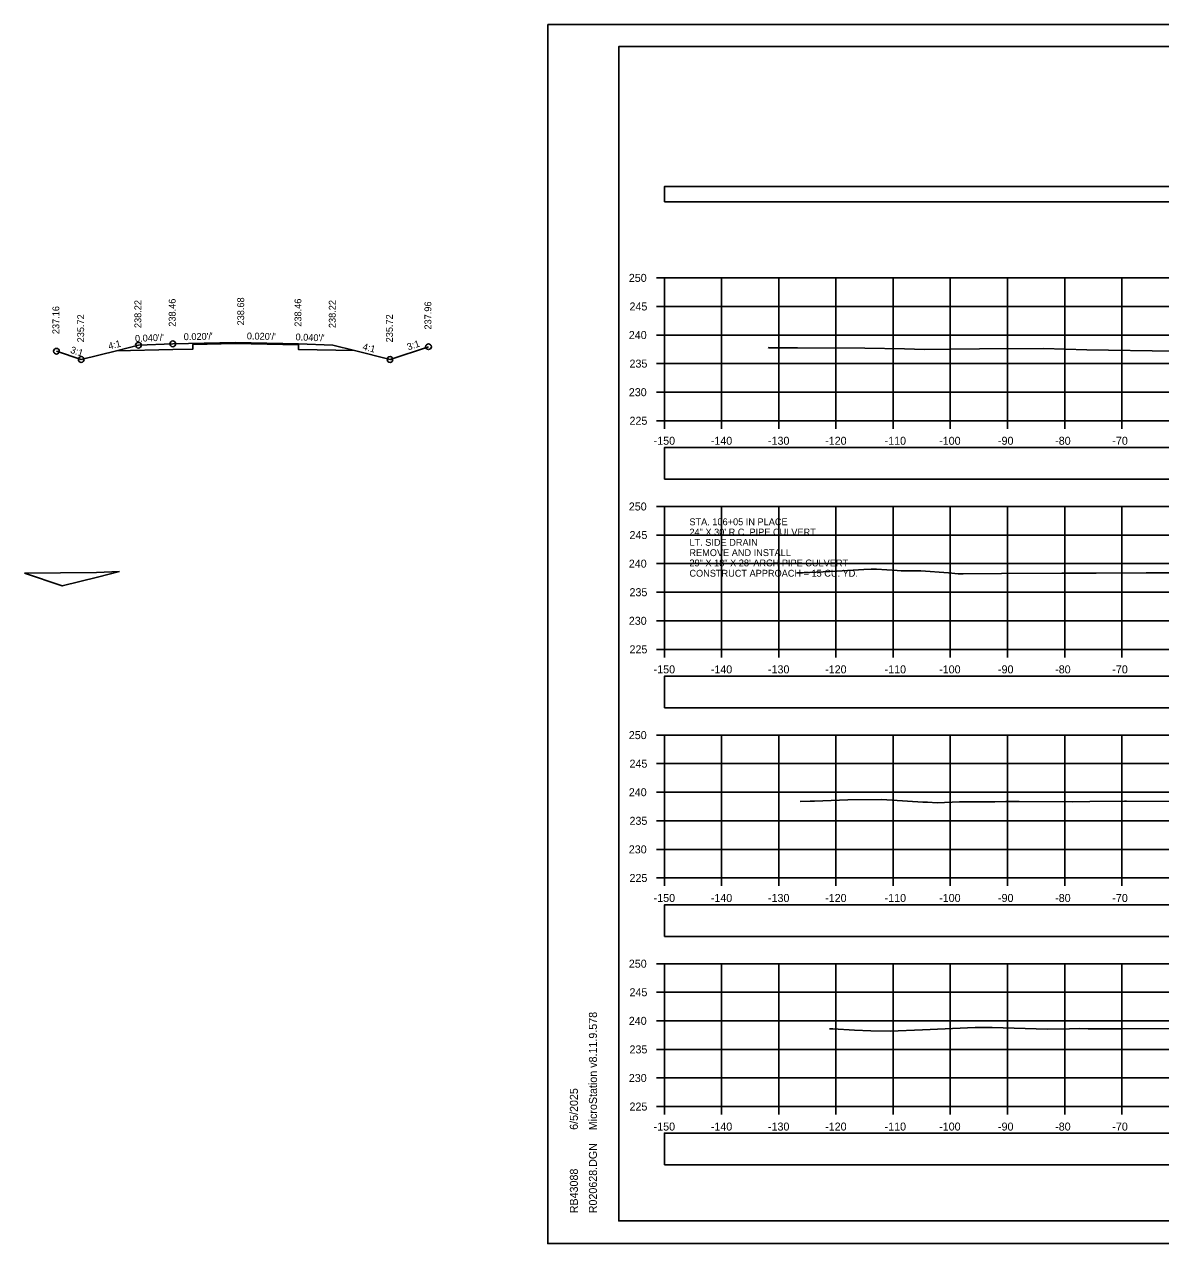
# Model space of a CAD drawing. Extents: x 1369627 to 1374022, y 380035 to 398173.
# Drawn here: x 1369917.3 to 1370116, y 380461.5 to 380674.9 of the extents above; entities that cross this region are included whole.
import ezdxf

# ---------------------------------------------------------------- set-up
doc = ezdxf.new("R2010")
doc.units = 0
for name, color, linetype in [('Default', 7, 'Continuous'), ('R_Alt Surface', 7, 'Continuous'), ('R_Axis', 7, 'Continuous'), ('R_Axis Annot', 7, 'Continuous'), ('R_Border', 7, 'Continuous'), ('R_Drive', 7, 'Continuous'), ('R_Exist Surface', 7, 'Continuous'), ('R_Fin Surface', 7, 'Continuous'), ('R_Grid', 7, 'Continuous'), ('R_No Plot', 7, 'Continuous'), ('R_Water', 7, 'Continuous'), ('R_Xsect Elev', 7, 'Continuous'), ('R_Xsect Slope', 7, 'Continuous')]:
    doc.layers.add(name, color=color, linetype=linetype)

msp = doc.modelspace()

# ---------------------------------------------------------------- linework, layer by layer
at = {"layer": 'Default'}
for points in [[(1370029.24, 380643.81), (1370329.24, 380643.81), (1370329.24, 380646.52), (1370029.24, 380646.52)], [(1370029.24, 380595.32), (1370329.24, 380595.32), (1370329.24, 380600.85), (1370029.24, 380600.85)], [(1370029.24, 380555.31), (1370329.24, 380555.31), (1370329.24, 380560.83), (1370029.24, 380560.83)], [(1370029.24, 380515.3), (1370329.24, 380515.3), (1370329.24, 380520.82), (1370029.24, 380520.82)], [(1370029.24, 380475.36), (1370329.24, 380475.36), (1370329.24, 380480.88), (1370029.24, 380480.88)]]:
    msp.add_lwpolyline(points, close=True, dxfattribs=at)
at = {"layer": 'R_Alt Surface'}
msp.add_lwpolyline([(1369933.41, 380617.79), (1369943.24, 380617.99), (1369946.77, 380618.06), (1369946.77, 380618.89), (1369954.24, 380619.04), (1369965.24, 380618.82), (1369965.24, 380617.99), (1369965.24, 380617.99), (1369975.05, 380617.8)], dxfattribs=at)
at = {"layer": 'R_Axis'}
for p, q in [((1370027.84, 380630.53), (1370029.24, 380630.53)), ((1370029.24, 380605.53), (1370029.24, 380630.53)), ((1370027.84, 380625.53), (1370029.24, 380625.53)), ((1370027.84, 380620.53), (1370029.24, 380620.53)), ((1370027.84, 380615.53), (1370029.24, 380615.53)), ((1370027.84, 380610.53), (1370029.24, 380610.53)), ((1370027.84, 380605.53), (1370029.24, 380605.53)), ((1370029.24, 380605.53), (1370329.24, 380605.53)), ((1370029.24, 380604.13), (1370029.24, 380605.53)), ((1370039.24, 380604.13), (1370039.24, 380605.53)), ((1370049.24, 380604.13), (1370049.24, 380605.53)), ((1370059.24, 380604.13), (1370059.24, 380605.53)), ((1370069.24, 380604.13), (1370069.24, 380605.53)), ((1370079.24, 380604.13), (1370079.24, 380605.53)), ((1370089.24, 380604.13), (1370089.24, 380605.53)), ((1370099.24, 380604.13), (1370099.24, 380605.53)), ((1370109.24, 380604.13), (1370109.24, 380605.53)), ((1370027.84, 380590.53), (1370029.24, 380590.53)), ((1370029.24, 380565.53), (1370029.24, 380590.53)), ((1370027.84, 380585.53), (1370029.24, 380585.53)), ((1370027.84, 380580.53), (1370029.24, 380580.53)), ((1370027.84, 380575.53), (1370029.24, 380575.53)), ((1370027.84, 380570.53), (1370029.24, 380570.53)), ((1370027.84, 380565.53), (1370029.24, 380565.53)), ((1370029.24, 380565.53), (1370329.24, 380565.53)), ((1370029.24, 380564.13), (1370029.24, 380565.53)), ((1370039.24, 380564.13), (1370039.24, 380565.53)), ((1370049.24, 380564.13), (1370049.24, 380565.53)), ((1370059.24, 380564.13), (1370059.24, 380565.53)), ((1370069.24, 380564.13), (1370069.24, 380565.53)), ((1370079.24, 380564.13), (1370079.24, 380565.53)), ((1370089.24, 380564.13), (1370089.24, 380565.53)), ((1370099.24, 380564.13), (1370099.24, 380565.53)), ((1370109.24, 380564.13), (1370109.24, 380565.53)), ((1370027.84, 380550.53), (1370029.24, 380550.53)), ((1370029.24, 380525.53), (1370029.24, 380550.53)), ((1370027.84, 380545.53), (1370029.24, 380545.53)), ((1370027.84, 380540.53), (1370029.24, 380540.53)), ((1370027.84, 380535.53), (1370029.24, 380535.53)), ((1370027.84, 380530.53), (1370029.24, 380530.53)), ((1370027.84, 380525.53), (1370029.24, 380525.53)), ((1370029.24, 380525.53), (1370329.24, 380525.53)), ((1370029.24, 380524.13), (1370029.24, 380525.53)), ((1370039.24, 380524.13), (1370039.24, 380525.53)), ((1370049.24, 380524.13), (1370049.24, 380525.53)), ((1370059.24, 380524.13), (1370059.24, 380525.53)), ((1370069.24, 380524.13), (1370069.24, 380525.53)), ((1370079.24, 380524.13), (1370079.24, 380525.53)), ((1370089.24, 380524.13), (1370089.24, 380525.53)), ((1370099.24, 380524.13), (1370099.24, 380525.53)), ((1370109.24, 380524.13), (1370109.24, 380525.53)), ((1370027.84, 380510.53), (1370029.24, 380510.53)), ((1370029.24, 380485.53), (1370029.24, 380510.53)), ((1370027.84, 380505.53), (1370029.24, 380505.53)), ((1370027.84, 380500.53), (1370029.24, 380500.53)), ((1370027.84, 380495.53), (1370029.24, 380495.53)), ((1370027.84, 380490.53), (1370029.24, 380490.53)), ((1370027.84, 380485.53), (1370029.24, 380485.53)), ((1370029.24, 380485.53), (1370329.24, 380485.53)), ((1370029.24, 380484.13), (1370029.24, 380485.53)), ((1370039.24, 380484.13), (1370039.24, 380485.53)), ((1370049.24, 380484.13), (1370049.24, 380485.53)), ((1370059.24, 380484.13), (1370059.24, 380485.53)), ((1370069.24, 380484.13), (1370069.24, 380485.53)), ((1370079.24, 380484.13), (1370079.24, 380485.53)), ((1370089.24, 380484.13), (1370089.24, 380485.53)), ((1370099.24, 380484.13), (1370099.24, 380485.53)), ((1370109.24, 380484.13), (1370109.24, 380485.53))]:
    msp.add_line(p, q, dxfattribs=at)
at = {"layer": 'R_Border'}
for p, q in [((1370021.24, 380670.99), (1370337.42, 380670.99)), ((1370021.24, 380465.53), (1370021.24, 380670.99)), ((1370021.24, 380465.53), (1370021.24, 380465.53)), ((1370337.42, 380465.53), (1370021.24, 380465.53))]:
    msp.add_line(p, q, dxfattribs=at)
at = {"layer": 'R_Drive'}
for points in [[(1369933.93, 380579.14), (1369929.93, 380578.98), (1369917.29, 380578.85)], [(1369917.29, 380578.85), (1369923.92, 380576.64), (1369930.1, 380578.18), (1369933.93, 380579.14)]]:
    msp.add_lwpolyline(points, dxfattribs=at)
at = {"layer": 'R_Exist Surface'}
for points in [[(1370047.39, 380618.34), (1370047.53, 380618.32), (1370049.26, 380618.29), (1370052.52, 380618.28), (1370064.27, 380618.21), (1370071.22, 380618.11), (1370074.71, 380618.01), (1370079.32, 380618.07), (1370084.33, 380618.12), (1370095.55, 380618.15), (1370103.11, 380617.96), (1370118.36, 380617.72)], [(1370052.42, 380578.91), (1370053.37, 380578.94), (1370059.42, 380579.2), (1370064.12, 380579.49), (1370065.41, 380579.54), (1370066.3, 380579.55), (1370069.95, 380579.34), (1370070.65, 380579.29), (1370074.09, 380579.29), (1370078.92, 380578.94), (1370080.6, 380578.77), (1370081.48, 380578.74), (1370088.22, 380578.79), (1370098.77, 380578.85), (1370101.79, 380578.85), (1370103.4, 380578.85), (1370104.77, 380578.87), (1370113.5, 380578.93), (1370121.1, 380578.91)], [(1370052.98, 380538.93), (1370054.7, 380538.98), (1370054.96, 380538.97), (1370055.14, 380538.95), (1370055.47, 380538.98), (1370061.33, 380539.2), (1370067.2, 380539.28), (1370069.05, 380539.17), (1370074.45, 380538.8), (1370075.25, 380538.8), (1370076.92, 380538.68), (1370080.84, 380538.86), (1370087.04, 380538.87), (1370088.97, 380538.89), (1370091.28, 380538.9), (1370100.65, 380538.88), (1370103.63, 380538.89), (1370109.71, 380538.96), (1370109.89, 380538.97), (1370110.05, 380538.97), (1370124.1, 380538.93)], [(1370058.1, 380499.12), (1370058.68, 380499.14), (1370062.48, 380498.89), (1370065.31, 380498.76), (1370068.69, 380498.73), (1370074.4, 380498.98), (1370083.61, 380499.35), (1370085.17, 380499.38), (1370086.58, 380499.35), (1370096.17, 380499.08), (1370100.07, 380499.11), (1370101.81, 380499.21), (1370103.37, 380499.15), (1370109.18, 380499.16), (1370126.96, 380499.23)]]:
    msp.add_lwpolyline(points, dxfattribs=at)
at = {"layer": 'R_Fin Surface'}
msp.add_lwpolyline([(1369922.9, 380617.69), (1369927.24, 380616.25), (1369933.41, 380617.79), (1369937.24, 380618.75), (1369943.24, 380618.99), (1369954.24, 380619.21), (1369965.24, 380618.99), (1369971.24, 380618.75), (1369975.05, 380617.8), (1369981.24, 380616.25), (1369987.97, 380618.49)], dxfattribs=at)
at = {"layer": 'R_Grid'}
for p, q in [((1370029.24, 380630.53), (1370329.24, 380630.53)), ((1370029.24, 380605.53), (1370029.24, 380630.53)), ((1370039.24, 380605.53), (1370039.24, 380630.53)), ((1370049.24, 380605.53), (1370049.24, 380630.53)), ((1370059.24, 380605.53), (1370059.24, 380630.53)), ((1370069.24, 380605.53), (1370069.24, 380630.53)), ((1370079.24, 380605.53), (1370079.24, 380630.53)), ((1370089.24, 380605.53), (1370089.24, 380630.53)), ((1370099.24, 380605.53), (1370099.24, 380630.53)), ((1370109.24, 380605.53), (1370109.24, 380630.53)), ((1370029.24, 380625.53), (1370329.24, 380625.53)), ((1370029.24, 380620.53), (1370329.24, 380620.53)), ((1370029.24, 380615.53), (1370329.24, 380615.53)), ((1370029.24, 380610.53), (1370329.24, 380610.53)), ((1370029.24, 380605.53), (1370329.24, 380605.53)), ((1370029.24, 380590.53), (1370329.24, 380590.53)), ((1370029.24, 380565.53), (1370029.24, 380590.53)), ((1370039.24, 380565.53), (1370039.24, 380590.53)), ((1370049.24, 380565.53), (1370049.24, 380590.53)), ((1370059.24, 380565.53), (1370059.24, 380590.53)), ((1370069.24, 380565.53), (1370069.24, 380590.53)), ((1370079.24, 380565.53), (1370079.24, 380590.53)), ((1370089.24, 380565.53), (1370089.24, 380590.53)), ((1370099.24, 380565.53), (1370099.24, 380590.53)), ((1370109.24, 380565.53), (1370109.24, 380590.53)), ((1370029.24, 380585.53), (1370329.24, 380585.53)), ((1370029.24, 380580.53), (1370329.24, 380580.53)), ((1370029.24, 380575.53), (1370329.24, 380575.53)), ((1370029.24, 380570.53), (1370329.24, 380570.53)), ((1370029.24, 380565.53), (1370329.24, 380565.53)), ((1370029.24, 380550.53), (1370329.24, 380550.53)), ((1370029.24, 380525.53), (1370029.24, 380550.53)), ((1370039.24, 380525.53), (1370039.24, 380550.53)), ((1370049.24, 380525.53), (1370049.24, 380550.53)), ((1370059.24, 380525.53), (1370059.24, 380550.53)), ((1370069.24, 380525.53), (1370069.24, 380550.53)), ((1370079.24, 380525.53), (1370079.24, 380550.53)), ((1370089.24, 380525.53), (1370089.24, 380550.53)), ((1370099.24, 380525.53), (1370099.24, 380550.53)), ((1370109.24, 380525.53), (1370109.24, 380550.53)), ((1370029.24, 380545.53), (1370329.24, 380545.53)), ((1370029.24, 380540.53), (1370329.24, 380540.53)), ((1370029.24, 380535.53), (1370329.24, 380535.53)), ((1370029.24, 380530.53), (1370329.24, 380530.53)), ((1370029.24, 380525.53), (1370329.24, 380525.53)), ((1370029.24, 380510.53), (1370329.24, 380510.53)), ((1370029.24, 380485.53), (1370029.24, 380510.53)), ((1370039.24, 380485.53), (1370039.24, 380510.53)), ((1370049.24, 380485.53), (1370049.24, 380510.53)), ((1370059.24, 380485.53), (1370059.24, 380510.53)), ((1370069.24, 380485.53), (1370069.24, 380510.53)), ((1370079.24, 380485.53), (1370079.24, 380510.53)), ((1370089.24, 380485.53), (1370089.24, 380510.53)), ((1370099.24, 380485.53), (1370099.24, 380510.53)), ((1370109.24, 380485.53), (1370109.24, 380510.53)), ((1370029.24, 380505.53), (1370329.24, 380505.53)), ((1370029.24, 380500.53), (1370329.24, 380500.53)), ((1370029.24, 380495.53), (1370329.24, 380495.53)), ((1370029.24, 380490.53), (1370329.24, 380490.53)), ((1370029.24, 380485.53), (1370329.24, 380485.53))]:
    msp.add_line(p, q, dxfattribs=at)
at = {"layer": 'R_No Plot'}
for p, q in [((1370008.84, 380674.89), (1370342.17, 380674.89)), ((1370008.84, 380461.55), (1370342.17, 380461.55))]:
    msp.add_line(p, q, dxfattribs=at)
for points in [[(1370008.83, 380674.89), (1370342.17, 380674.89), (1370342.17, 380461.55), (1370008.83, 380461.55)], [(1370255.16, 380670.99), (1370274.78, 380670.99), (1370274.78, 380661.11), (1370290.89, 380661.11), (1370314.09, 380661.11), (1370314.09, 380628.44), (1370337.3, 380628.44), (1370337.42, 380465.53), (1370021.24, 380465.53), (1370021.24, 380670.99)]]:
    msp.add_lwpolyline(points, close=True, dxfattribs=at)
for centre in [(1369922.9, 380617.69), (1369937.24, 380618.75), (1369943.24, 380618.99), (1369987.97, 380618.49), (1369927.24, 380616.25), (1369981.24, 380616.25)]:
    msp.add_circle(centre, 0.5, dxfattribs=at)

# ---------------------------------------------------------------- texts
at = {"layer": 'R_Axis Annot'}
for s, p in [('250', (1370023.01, 380629.83)), ('245', (1370023.13, 380624.83)), ('240', (1370023.01, 380619.83)), ('235', (1370023.13, 380614.83)), ('230', (1370023.01, 380609.83)), ('225', (1370023.13, 380604.83)), ('-150', (1370027.35, 380601.33)), ('-140', (1370037.35, 380601.33)), ('-130', (1370047.35, 380601.33)), ('-120', (1370057.35, 380601.33)), ('-110', (1370067.75, 380601.33)), ('-100', (1370077.29, 380601.33)), ('-90', (1370087.58, 380601.33)), ('-80', (1370097.58, 380601.33)), ('-70', (1370107.58, 380601.33)), ('250', (1370023.01, 380589.83)), ('245', (1370023.13, 380584.83)), ('240', (1370023.01, 380579.83)), ('235', (1370023.13, 380574.83)), ('230', (1370023.01, 380569.83)), ('225', (1370023.13, 380564.83)), ('-150', (1370027.35, 380561.33)), ('-140', (1370037.35, 380561.33)), ('-130', (1370047.35, 380561.33)), ('-120', (1370057.35, 380561.33)), ('-110', (1370067.75, 380561.33)), ('-100', (1370077.29, 380561.33)), ('-90', (1370087.58, 380561.33)), ('-80', (1370097.58, 380561.33)), ('-70', (1370107.58, 380561.33)), ('250', (1370023.01, 380549.83)), ('245', (1370023.13, 380544.83)), ('240', (1370023.01, 380539.83)), ('235', (1370023.13, 380534.83)), ('230', (1370023.01, 380529.83)), ('225', (1370023.13, 380524.83)), ('-150', (1370027.35, 380521.33)), ('-140', (1370037.35, 380521.33)), ('-130', (1370047.35, 380521.33)), ('-120', (1370057.35, 380521.33)), ('-110', (1370067.75, 380521.33)), ('-100', (1370077.29, 380521.33)), ('-90', (1370087.58, 380521.33)), ('-80', (1370097.58, 380521.33)), ('-70', (1370107.58, 380521.33)), ('250', (1370023.01, 380509.83)), ('245', (1370023.13, 380504.83)), ('240', (1370023.01, 380499.83)), ('235', (1370023.13, 380494.83)), ('230', (1370023.01, 380489.83)), ('225', (1370023.13, 380484.83)), ('-150', (1370027.35, 380481.33)), ('-140', (1370037.35, 380481.33)), ('-130', (1370047.35, 380481.33)), ('-120', (1370057.35, 380481.33)), ('-110', (1370067.75, 380481.33)), ('-100', (1370077.29, 380481.33)), ('-90', (1370087.58, 380481.33)), ('-80', (1370097.58, 380481.33)), ('-70', (1370107.58, 380481.33))]:
    msp.add_text(s, height=1.4, dxfattribs=at).set_placement(p)
at = {"layer": 'R_Border'}
for s, p in [('MicroStation v8.11.9.578', (1370017.43, 380481.39)), ('6/5/2025', (1370014.1, 380481.46)), ('R020628.DGN', (1370017.43, 380466.86)), ('RB43088', (1370014.1, 380466.86))]:
    msp.add_text(s, height=1.4, rotation=90, dxfattribs=at).set_placement(p)
at = {"layer": 'R_Water'}
for s, p in [('STA. 106+05 IN PLACE', (1370033.61, 380587.25)), ('24" X 30\' R.C. PIPE CULVERT', (1370033.61, 380585.45)), ('LT. SIDE DRAIN', (1370033.61, 380583.65)), ('REMOVE AND INSTALL', (1370033.61, 380581.85)), ('29" X 18" X 28\' ARCH PIPE CULVERT', (1370033.61, 380580.05)), ('CONSTRUCT APPROACH = 15 CU. YD.', (1370033.61, 380578.25))]:
    msp.add_text(s, height=1.2, dxfattribs=at).set_placement(p)
at = {"layer": 'R_Xsect Elev'}
for s, p in [('238.22', (1369937.74, 380621.75)), ('238.46', (1369943.74, 380621.99)), ('238.68', (1369955.73, 380622.21)), ('238.46', (1369965.74, 380621.99)), ('238.22', (1369971.74, 380621.75)), ('237.96', (1369988.47, 380621.49)), ('237.16', (1369923.4, 380620.69)), ('235.72', (1369927.74, 380619.25)), ('235.72', (1369981.74, 380619.25))]:
    msp.add_text(s, height=1.2, rotation=90, dxfattribs=at).set_placement(p)
at = {"layer": 'R_Xsect Slope'}
for s, rotation, p in [("0.040'/'", 2.2906, (1369936.66, 380619.33)), ("0.020'/'", 1.1458, (1369945.17, 380619.63)), ("0.020'/'", 358.8542, (1369956.19, 380619.77)), ("0.040'/'", 357.7094, (1369964.7, 380619.61)), ('3:1', 341.5651, (1369925.23, 380617.45)), ('4:1', 14.0362, (1369932.12, 380617.98)), ('4:1', 345.9638, (1369976.36, 380617.98)), ('3:1', 18.4349, (1369984.45, 380617.84))]:
    msp.add_text(s, height=1.2, rotation=rotation, dxfattribs=at).set_placement(p)

doc.saveas('drawing.dxf')
